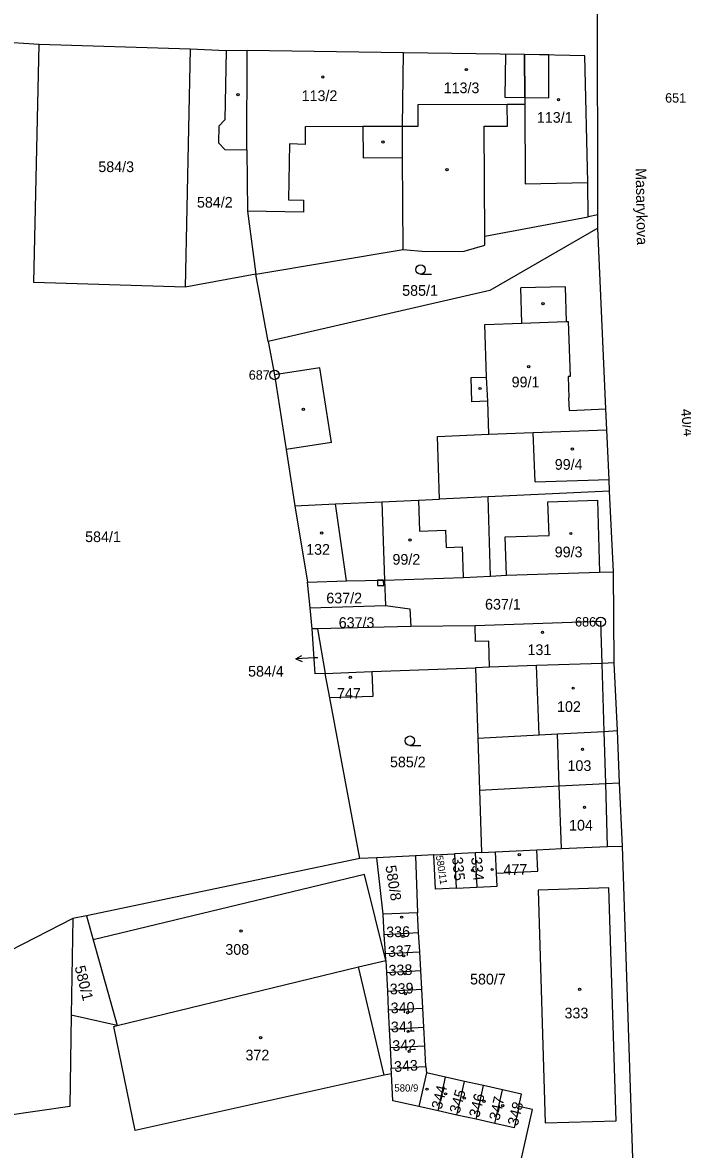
# Model space of a CAD drawing. Extents: x -758582 to -751794, y -998770 to -994350.
# Drawn here: x -755975 to -755869.9, y -995686.7 to -995507.3 of the extents above; entities that cross this region are included whole.
import ezdxf

# ---------------------------------------------------------------- set-up
doc = ezdxf.new("R2010")
doc.units = 0
for name, color, linetype in [('Hranice parcel', 7, 'Continuous'), ('Parcelní čísla', 7, 'Continuous'), ('Pop  PČ popisy', 7, 'Continuous'), ('Vnitřní kresba', 7, 'Continuous'), ('Věcná břemena k části', 7, 'Continuous'), ('Značky bodu BP', 7, 'Continuous'), ('Značky budov', 7, 'Continuous'), ('Značky kultur', 7, 'Continuous')]:
    doc.layers.add(name, color=color, linetype=linetype)

msp = doc.modelspace()

# ---------------------------------------------------------------- linework, layer by layer
at = {"layer": 'Hranice parcel'}
for p, q in [((-755883.37, -995537.9), (-755883.45, -995499.55)), ((-755972.34, -995510.77), (-755987.2, -995509.82)), ((-755948.28, -995511.48), (-755972.34, -995510.77)), ((-755948.28, -995511.48), (-755949.06, -995549.38)), ((-755942.58, -995511.75), (-755948.28, -995511.48)), ((-755895.06, -995512.33), (-755914.32, -995512.07)), ((-755884.9, -995538.19), (-755884.96, -995532.7)), ((-755883.37, -995537.9), (-755884.9, -995538.19)), ((-755883.36, -995539.98), (-755883.37, -995537.9)), ((-755937.82, -995547.35), (-755914.38, -995543.42)), ((-755937.82, -995547.35), (-755949.06, -995549.38)), ((-755935.85, -995558.03), (-755937.82, -995547.35)), ((-755900.87, -995582.78), (-755908.58, -995583.14)), ((-755881.52, -995581.9), (-755900.87, -995582.78)), ((-755900.45, -995595.4), (-755900.87, -995582.78)), ((-755880.88, -995594.75), (-755881.52, -995581.9)), ((-755931.64, -995584.22), (-755929.59, -995596.37)), ((-755917.79, -995583.57), (-755917.36, -995596.04)), ((-755917.36, -995596.04), (-755917.19, -995600.08)), ((-755880.76, -995609.24), (-755880.88, -995594.75)), ((-755929.18, -995600.47), (-755929.59, -995596.37)), ((-755929.18, -995600.47), (-755917.19, -995600.08)), ((-755928.85, -995603.83), (-755929.18, -995600.47)), ((-755928.02, -995603.79), (-755928.85, -995603.83)), ((-755913.16, -995603.44), (-755928.02, -995603.79)), ((-755928.02, -995603.79), (-755926.78, -995610.9)), ((-755919.37, -995610.62), (-755902.87, -995610)), ((-755902.87, -995610), (-755902.51, -995621.2)), ((-755880.76, -995609.24), (-755882.71, -995609.3)), ((-755880.28, -995620.02), (-755880.76, -995609.24)), ((-755926.78, -995610.9), (-755919.37, -995610.62)), ((-755926.05, -995614.79), (-755926.78, -995610.9)), ((-755921.28, -995640.36), (-755926.05, -995614.79)), ((-755902.51, -995621.2), (-755902.25, -995629.48)), ((-755879.91, -995628.32), (-755880.28, -995620.02)), ((-755879.46, -995638.39), (-755879.91, -995628.32)), ((-755902.25, -995629.48), (-755901.93, -995639.42)), ((-755899.69, -995639.31), (-755893.1, -995639)), ((-755877.74, -995689.77), (-755879.46, -995638.39)), ((-755921.28, -995640.36), (-755964.81, -995649.49)), ((-755918.56, -995640.27), (-755921.28, -995640.36)), ((-755912.43, -995639.93), (-755918.56, -995640.27)), ((-755917.57, -995649.23), (-755918.56, -995640.27)), ((-755909.48, -995639.79), (-755912.43, -995639.93)), ((-755912.43, -995639.93), (-755912.09, -995649.03)), ((-755909.48, -995639.79), (-755906.18, -995639.63)), ((-755902.94, -995639.47), (-755906.18, -995639.63)), ((-755906.18, -995639.63), (-755905.92, -995645.08)), ((-755901.93, -995639.42), (-755902.94, -995639.47)), ((-755902.94, -995639.47), (-755902.67, -995644.92)), ((-755901.93, -995639.42), (-755899.69, -995639.31)), ((-755899.53, -995642.72), (-755899.69, -995639.31)), ((-755905.92, -995645.08), (-755902.67, -995644.92)), ((-755966.97, -995649.94), (-755994.86, -995664.27)), ((-755966.97, -995649.94), (-755967.21, -995665.33)), ((-755964.81, -995649.49), (-755966.97, -995649.94)), ((-755912.09, -995649.03), (-755917.57, -995649.23)), ((-755917.38, -995652.47), (-755917.57, -995649.23)), ((-755911.92, -995652.17), (-755912.09, -995649.03)), ((-755917.38, -995652.47), (-755911.92, -995652.17)), ((-755917.2, -995655.51), (-755917.38, -995652.47)), ((-755911.75, -995655.22), (-755911.92, -995652.17)), ((-755917.2, -995655.51), (-755911.75, -995655.22)), ((-755911.59, -995658.21), (-755911.75, -995655.22)), ((-755917.14, -995656.6), (-755917.2, -995655.51)), ((-755917.14, -995656.6), (-755917.04, -995658.51)), ((-755917.04, -995658.51), (-755911.59, -995658.21)), ((-755917.04, -995658.51), (-755916.89, -995661.51)), ((-755911.43, -995661.21), (-755911.59, -995658.21)), ((-755916.89, -995661.51), (-755911.43, -995661.21)), ((-755916.89, -995661.51), (-755916.74, -995664.5)), ((-755911.26, -995664.2), (-755911.43, -995661.21)), ((-755916.74, -995664.5), (-755911.26, -995664.2)), ((-755911.1, -995667.24), (-755911.26, -995664.2)), ((-755959.91, -995666.98), (-755967.21, -995665.33)), ((-755916.74, -995664.5), (-755916.59, -995667.54)), ((-755916.59, -995667.54), (-755911.1, -995667.24)), ((-755916.59, -995667.54), (-755916.44, -995670.49)), ((-755910.94, -995670.19), (-755911.1, -995667.24)), ((-755916.44, -995670.49), (-755910.94, -995670.19)), ((-755916.44, -995670.49), (-755916.28, -995673.79)), ((-755910.76, -995673.49), (-755910.94, -995670.19)), ((-755916.28, -995673.79), (-755910.76, -995673.49)), ((-755916.24, -995674.67), (-755916.28, -995673.79)), ((-755910.66, -995674.51), (-755911.86, -995679.88)), ((-755910.76, -995673.49), (-755910.66, -995674.51)), ((-755907.63, -995675.19), (-755910.66, -995674.51)), ((-755908.83, -995680.56), (-755907.63, -995675.19)), ((-755904.61, -995675.87), (-755907.63, -995675.19)), ((-755905.81, -995681.23), (-755904.61, -995675.87)), ((-755901.58, -995676.54), (-755904.61, -995675.87)), ((-755902.78, -995681.91), (-755901.58, -995676.54)), ((-755898.56, -995677.22), (-755901.58, -995676.54)), ((-755899.76, -995682.58), (-755898.56, -995677.22)), ((-755908.83, -995680.56), (-755911.86, -995679.88)), ((-755905.81, -995681.23), (-755908.83, -995680.56)), ((-755902.78, -995681.91), (-755905.81, -995681.23)), ((-755899.76, -995682.58), (-755902.78, -995681.91))]:
    msp.add_line(p, q, dxfattribs=at)
for points in [[(-755949.06, -995549.38), (-755973.2, -995548.63), (-755972.34, -995510.77)], [(-755942.58, -995511.75), (-755942.75, -995522.74), (-755943.73, -995523.73), (-755943.77, -995526.4), (-755942.77, -995527.47), (-755939.26, -995527.53), (-755939.16, -995537.29), (-755937.82, -995547.35)], [(-755914.32, -995512.07), (-755939.24, -995511.69), (-755942.58, -995511.75)], [(-755914.38, -995543.42), (-755914.47, -995528.74), (-755914.5, -995523.74), (-755914.32, -995512.07)], [(-755884.96, -995532.7), (-755885.48, -995512.53), (-755895.06, -995512.33)], [(-755895.06, -995512.33), (-755895.03, -995519.21), (-755895.02, -995520.23), (-755894.96, -995532.96), (-755884.96, -995532.7)], [(-755914.38, -995543.42), (-755910.83, -995543.72), (-755904.68, -995543.68), (-755901.38, -995542.68), (-755901.39, -995541.28), (-755884.9, -995538.19)], [(-755883.36, -995539.98), (-755900.6, -995549.91), (-755935.85, -995558.03)], [(-755881.95, -995572.09), (-755882.09, -995568.79), (-755883.36, -995539.98)], [(-755935.85, -995558.03), (-755934.86, -995563.38), (-755933.01, -995575.27), (-755931.64, -995584.22)], [(-755908.58, -995583.14), (-755908.92, -995573.15), (-755900.74, -995572.82), (-755893.66, -995572.54), (-755881.95, -995572.09)], [(-755881.52, -995581.9), (-755881.6, -995580.02), (-755881.95, -995572.09)], [(-755917.79, -995583.57), (-755911.94, -995583.3), (-755908.58, -995583.14)], [(-755931.64, -995584.22), (-755925.15, -995583.92), (-755917.79, -995583.57)], [(-755929.59, -995596.37), (-755923.4, -995596.17), (-755917.36, -995596.04)], [(-755917.36, -995596.04), (-755904.8, -995595.61), (-755900.45, -995595.4)], [(-755900.45, -995595.4), (-755897.95, -995595.28), (-755883.1, -995594.77), (-755880.88, -995594.75)], [(-755917.19, -995600.08), (-755913.32, -995600.64), (-755913.16, -995603.44)], [(-755882.71, -995609.3), (-755882.93, -995602.65), (-755902.94, -995603.32), (-755913.16, -995603.44)], [(-755926.78, -995610.9), (-755928.38, -995610.97), (-755928.85, -995603.83)], [(-755882.71, -995609.3), (-755893.13, -995609.65), (-755900.62, -995609.9), (-755902.87, -995610)], [(-755919.37, -995610.62), (-755919.22, -995614.57), (-755926.05, -995614.79)], [(-755902.51, -995621.2), (-755892.75, -995620.68), (-755889.83, -995620.53), (-755882.38, -995620.13), (-755880.28, -995620.02)], [(-755902.25, -995629.48), (-755889.53, -995628.82), (-755882.13, -995628.44), (-755879.91, -995628.32)], [(-755899.53, -995642.72), (-755892.93, -995642.4), (-755893.1, -995639)], [(-755893.1, -995639), (-755889.19, -995638.81), (-755881.82, -995638.45), (-755879.46, -995638.39)], [(-755905.92, -995645.08), (-755909.22, -995645.24), (-755909.48, -995639.79)], [(-755902.67, -995644.92), (-755899.43, -995644.76), (-755899.53, -995642.72)], [(-755892.91, -995645.4), (-755891.76, -995682.48), (-755880.47, -995682.13), (-755881.62, -995645.05), (-755892.91, -995645.4)], [(-755964.81, -995649.49), (-755963.73, -995653.35), (-755959.91, -995666.98)], [(-755959.91, -995666.98), (-755921.49, -995657.64), (-755917.14, -995656.6)], [(-755967.21, -995665.33), (-755967.44, -995679.87), (-755988.07, -995682.82)], [(-755916.24, -995674.67), (-755917.41, -995674.88), (-755957.07, -995683.69), (-755960.43, -995667.14), (-755959.91, -995666.98)], [(-755911.86, -995679.88), (-755916.03, -995678.95), (-755916.24, -995674.67)], [(-755895.97, -995679.88), (-755895.53, -995677.89), (-755898.56, -995677.22)], [(-755895.97, -995679.88), (-755896.73, -995683.26), (-755899.76, -995682.58)], [(-755896.07, -995690.47), (-755893.79, -995680.36), (-755895.97, -995679.88)]]:
    msp.add_lwpolyline(points, dxfattribs=at)
at = {"layer": 'Pop  PČ popisy'}
for p, q in [((-755931.47, -995608.58), (-755930.49, -995608.03)), ((-755928.47, -995608.42), (-755931.47, -995608.58)), ((-755931.47, -995608.58), (-755930.44, -995609.03)), ((-755927.96, -995608.4), (-755928.47, -995608.42))]:
    msp.add_line(p, q, dxfattribs=at)
at = {"layer": 'Vnitřní kresba'}
for p, q in [((-755939.26, -995527.53), (-755939.24, -995511.69)), ((-755912.01, -995520.33), (-755897.81, -995520.24)), ((-755912, -995523.73), (-755912.01, -995520.33)), ((-755897.81, -995520.24), (-755895.02, -995520.23)), ((-755897.78, -995523.76), (-755897.81, -995520.24)), ((-755929.93, -995526.65), (-755929.9, -995523.83)), ((-755929.9, -995523.83), (-755920.8, -995523.78)), ((-755920.8, -995523.78), (-755914.5, -995523.74)), ((-755920.8, -995523.78), (-755920.77, -995528.78)), ((-755914.5, -995523.74), (-755912, -995523.73)), ((-755901.49, -995523.78), (-755897.78, -995523.76)), ((-755901.39, -995541.28), (-755901.49, -995523.78)), ((-755932.5, -995526.59), (-755932.63, -995535.49)), ((-755929.93, -995526.65), (-755932.5, -995526.59)), ((-755920.77, -995528.78), (-755914.47, -995528.74)), ((-755932.63, -995535.49), (-755930.23, -995535.53)), ((-755930.23, -995535.53), (-755930.26, -995537.43)), ((-755930.26, -995537.43), (-755939.16, -995537.29)), ((-755888.59, -995549.32), (-755895.63, -995549.49)), ((-755888.59, -995549.32), (-755888.4, -995554.88)), ((-755895.49, -995555.12), (-755895.63, -995549.49)), ((-755901.39, -995555.32), (-755895.49, -995555.12)), ((-755901.1, -995563.71), (-755901.39, -995555.32)), ((-755895.49, -995555.12), (-755888.4, -995554.88)), ((-755888.4, -995554.88), (-755888.1, -995554.87)), ((-755888.1, -995554.87), (-755887.79, -995563.61)), ((-755927.65, -995562.26), (-755934.86, -995563.38)), ((-755925.8, -995574.15), (-755927.65, -995562.26)), ((-755903.57, -995563.8), (-755901.1, -995563.71)), ((-755903.44, -995567.64), (-755903.57, -995563.8)), ((-755900.92, -995567.55), (-755901.1, -995563.71)), ((-755887.79, -995563.61), (-755888.09, -995563.62)), ((-755888.09, -995563.62), (-755887.98, -995567.03)), ((-755887.91, -995569.02), (-755887.98, -995567.03)), ((-755900.92, -995567.55), (-755903.44, -995567.64)), ((-755900.74, -995572.82), (-755900.92, -995567.55)), ((-755887.91, -995569.02), (-755882.09, -995568.79)), ((-755893.37, -995580.42), (-755893.66, -995572.54)), ((-755925.8, -995574.15), (-755933.01, -995575.27)), ((-755893.37, -995580.42), (-755881.6, -995580.02)), ((-755911.94, -995583.3), (-755911.77, -995588.24)), ((-755891.32, -995583.56), (-755883.45, -995583.32)), ((-755883.45, -995583.32), (-755883.1, -995594.77)), ((-755923.4, -995596.17), (-755925.15, -995583.92)), ((-755891.15, -995588.92), (-755891.32, -995583.56)), ((-755911.77, -995588.24), (-755907.62, -995588.1)), ((-755907.62, -995588.1), (-755907.52, -995590.85)), ((-755898.13, -995589.13), (-755891.15, -995588.92)), ((-755897.95, -995595.28), (-755898.13, -995589.13)), ((-755907.52, -995590.85), (-755904.97, -995590.76)), ((-755904.97, -995590.76), (-755904.8, -995595.61)), ((-755902.86, -995605.82), (-755902.94, -995603.32)), ((-755900.76, -995605.75), (-755902.86, -995605.82)), ((-755900.62, -995609.9), (-755900.76, -995605.75)), ((-755892.75, -995620.68), (-755893.13, -995609.65)), ((-755882.38, -995620.13), (-755882.71, -995609.3)), ((-755889.53, -995628.82), (-755889.83, -995620.53)), ((-755882.13, -995628.44), (-755882.38, -995620.13)), ((-755889.19, -995638.81), (-755889.53, -995628.82)), ((-755881.82, -995638.45), (-755882.13, -995628.44)), ((-755920.53, -995642.92), (-755963.73, -995653.35)), ((-755917.14, -995656.6), (-755920.53, -995642.92)), ((-755917.41, -995674.88), (-755921.49, -995657.64))]:
    msp.add_line(p, q, dxfattribs=at)
at = {"layer": 'Věcná břemena k části'}
for points in [[(-755895.03, -995519.21), (-755895.06, -995512.33), (-755898.06, -995512.29), (-755898.17, -995519.16)], [(-755891.21, -995512.41), (-755895.06, -995512.33), (-755895.03, -995519.21), (-755891.21, -995519.26)], [(-755918.49, -995596.06), (-755918.46, -995596.9), (-755917.46, -995596.88), (-755917.49, -995596.04)]]:
    msp.add_lwpolyline(points, close=True, dxfattribs=at)
at = {"layer": 'Značky bodu BP'}
for centre, radius in [((-755934.86, -995563.38), 0.75), ((-755934.86, -995563.38), 0.03), ((-755882.91, -995602.69), 0.75), ((-755882.91, -995602.69), 0.03)]:
    msp.add_circle(centre, radius, dxfattribs=at)
at = {"layer": 'Značky budov'}
for centre in [(-755904.32, -995514.74), (-755927.17, -995515.92), (-755940.67, -995518.75), (-755889.64, -995519.53), (-755917.59, -995526.29), (-755907.39, -995530.68), (-755892.1, -995552.01), (-755894.39, -995562.05), (-755902.13, -995565.53), (-755930.26, -995568.85), (-755887.44, -995575.17), (-755927.34, -995588.55), (-755887.69, -995588.63), (-755913.28, -995589.66), (-755892.19, -995604.36), (-755922.8, -995611.52), (-755887.32, -995613.26), (-755885.82, -995622.98), (-755885.5, -995632.23), (-755895.89, -995639.77), (-755903.34, -995642.26), (-755900.2, -995642.13), (-755914.63, -995649.73), (-755940.19, -995651.93), (-755914.39, -995652.77), (-755914.31, -995655.88), (-755914.05, -995658.75), (-755914, -995661.89), (-755886.29, -995661.23), (-755913.69, -995664.94), (-755913.59, -995667.92), (-755937.08, -995668.92), (-755913.42, -995671.09), (-755910.58, -995677.12), (-755907.62, -995677.86), (-755904.65, -995678.54), (-755901.52, -995679.04), (-755898.52, -995679.75)]:
    msp.add_circle(centre, 0.175, dxfattribs=at)
at = {"layer": 'Značky kultur'}
for p, q in [((-755911.61, -995547.34), (-755909.86, -995547.34)), ((-755913.31, -995622.37), (-755911.56, -995622.37))]:
    msp.add_line(p, q, dxfattribs=at)
for centre in [(-755911.61, -995546.59), (-755913.31, -995621.62)]:
    msp.add_circle(centre, 0.75, dxfattribs=at)

# ---------------------------------------------------------------- texts
at = {"layer": 'Parcelní čísla'}
for s, height, p in [('113/3', 1.7, (-755907.93, -995518.5)), ('113/2', 1.7, (-755930.54, -995519.75)), ('113/1', 1.7, (-755893.09, -995523.21)), ('584/3', 1.7, (-755962.91, -995531.07)), ('584/2', 1.7, (-755947.21, -995536.73)), ('585/1', 1.7, (-755914.53, -995550.77)), ('99/1', 1.7, (-755897.11, -995565.35)), ('99/4', 1.7, (-755890.24, -995578.47)), ('584/1', 1.7, (-755965.01, -995589.99)), ('132', 1.7, (-755929.82, -995592.01)), ('99/3', 1.7, (-755890.25, -995592.41)), ('99/2', 1.7, (-755916.08, -995593.59)), ('637/2', 1.7, (-755926.61, -995599.75)), ('637/1', 1.7, (-755901.34, -995600.74)), ('637/3', 1.7, (-755924.64, -995603.66)), ('131', 1.7, (-755894.58, -995607.98)), ('584/4', 1.7, (-755939.07, -995611.41)), ('747', 1.7, (-755924.91, -995614.93)), ('102', 1.7, (-755889.88, -995617.04)), ('585/2', 1.7, (-755916.48, -995625.86)), ('103', 1.7, (-755888.21, -995626.44)), ('104', 1.7, (-755887.97, -995635.93)), ('308', 1.7, (-755942.69, -995655.71)), ('580/7', 1.7, (-755903.73, -995660.44)), ('333', 1.7, (-755888.69, -995665.84)), ('372', 1.7, (-755939.48, -995672.53)), ('580/9', 1.14, (-755915.78, -995677.49))]:
    msp.add_text(s, height=height, dxfattribs=at).set_placement(p)
for s, height, rotation, p in [('40/4', 1.7, 276, (-755870.16, -995568.84)), ('580/11', 1.14, 279, (-755909.18, -995639.97)), ('335', 1.7, 276, (-755906.6, -995640.22)), ('334', 1.7, 276, (-755903.57, -995640.24)), ('580/8', 1.7, 279, (-755917.21, -995641.59)), ('477', 1.7, 1, (-755898.39, -995643.02)), ('336', 1.7, 1, (-755917.06, -995652.93)), ('337', 1.7, 4, (-755916.74, -995656.08)), ('580/1', 1.7, 284, (-755966.7, -995657.66)), ('338', 1.7, 2, (-755916.67, -995659.04)), ('339', 1.7, 3, (-755916.46, -995662.04)), ('340', 1.7, 2, (-755916.33, -995665.04)), ('341', 1.7, 2, (-755916.3, -995668.07)), ('342', 1.7, 3, (-755916.05, -995671.05)), ('343', 1.7, 4, (-755915.76, -995674.39)), ('344', 1.7, 76, (-755908.26, -995680.43)), ('345', 1.7, 74, (-755905.43, -995681.11)), ('346', 1.7, 76, (-755902.29, -995681.74)), ('347', 1.7, 77, (-755899.08, -995682.21)), ('348', 1.7, 76, (-755896.15, -995683.05))]:
    msp.add_text(s, height=height, rotation=rotation, dxfattribs=at).set_placement(p)
at = {"layer": 'Pop  PČ popisy'}
msp.add_text('Masarykova', height=1.7, rotation=271, dxfattribs=at).set_placement((-755877.37, -995530.45))
at = {"layer": 'Značky bodu BP'}
for s, p in [('651', (-755872.67, -995520)), ('687', (-755938.96, -995564.13)), ('686', (-755887.01, -995603.44))]:
    msp.add_text(s, height=1.5, dxfattribs=at).set_placement(p)

doc.saveas('drawing.dxf')
